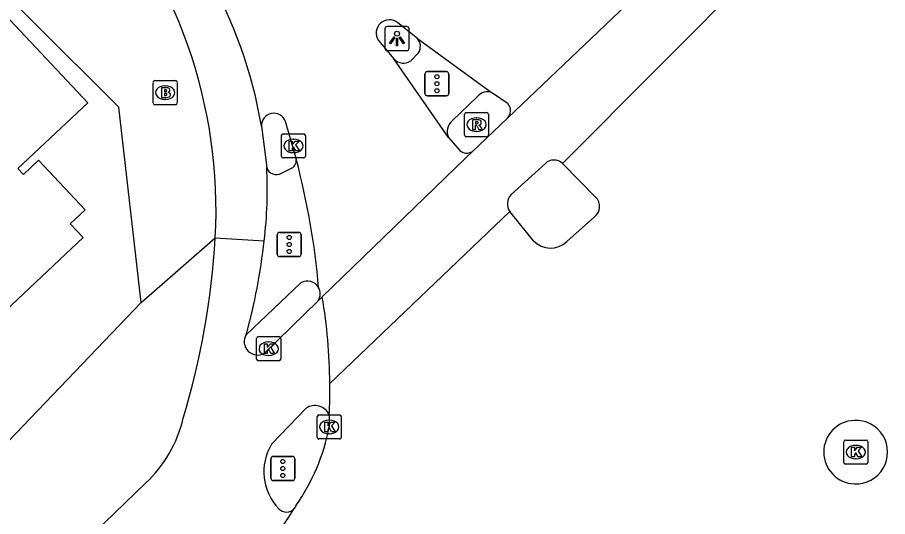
# Model space of a CAD drawing. Extents: x 162074 to 163034, y 381824 to 382557.
# Drawn here: x 162760.66 to 162796.7, y 382047.07 to 382067.75 of the extents above; entities that cross this region are included whole.
import ezdxf

# ---------------------------------------------------------------- set-up
doc = ezdxf.new("R2010")
doc.units = 0
for name, color, linetype in [('IMGEO_Brandkraan', 7, 'Continuous'), ('IMGEO_Fietspad_gesloten', 7, 'Continuous'), ('IMGEO_Fietspad_open', 7, 'Continuous'), ('IMGEO_Kolk', 7, 'Continuous'), ('IMGEO_Lichtpunt', 7, 'Continuous'), ('IMGEO_Pand', 7, 'Continuous'), ('IMGEO_Rijbaan_lokaal_gesloten', 7, 'Continuous'), ('IMGEO_Rijbaan_lokaal_open', 7, 'Continuous'), ('IMGEO_Rijbaan_regionaal_gesloten', 7, 'Continuous'), ('IMGEO_Rioolput', 7, 'Continuous'), ('IMGEO_Verkeersregelinstallatiepaal', 7, 'Continuous'), ('IMGEO_Voetpad_open', 7, 'Continuous')]:
    doc.layers.add(name, color=color, linetype=linetype)

msp = doc.modelspace()

# ---------------------------------------------------------------- linework, layer by layer
at = {"layer": 'IMGEO_Brandkraan'}
for p, q in [((162766.35, 382065.135), (162767.202, 382065.135)), ((162766.275, 382064.209), (162766.275, 382065.061)), ((162766.763, 382064.915), (162766.788, 382064.915)), ((162767.276, 382065.061), (162767.276, 382064.209)), ((162767.202, 382064.135), (162766.35, 382064.135)), ((162766.786, 382064.355), (162766.761, 382064.355))]:
    msp.add_line(p, q, dxfattribs=at)
for points in [[(162766.35, 382065.135), (162767.202, 382065.135)], [(162766.275, 382064.209), (162766.275, 382065.061)], [(162766.623, 382064.835), (162766.623, 382064.435), (162766.836, 382064.435)], [(162766.854, 382064.835), (162766.623, 382064.835)], [(162767.276, 382065.061), (162767.276, 382064.209)], [(162766.802, 382064.754), (162766.748, 382064.754), (162766.748, 382064.678)], [(162766.748, 382064.678), (162766.801, 382064.678)], [(162766.81, 382064.602), (162766.748, 382064.602), (162766.748, 382064.521)], [(162766.748, 382064.521), (162766.81, 382064.521)], [(162767.202, 382064.135), (162766.35, 382064.135)]]:
    msp.add_lwpolyline(points, dxfattribs=at)
for centre, radius, start, end in [((162766.352, 382065.059), 0.0765, 91.552, 178.448), ((162766.352, 382065.059), 0.0765, 91.552, 178.448), ((162767.2, 382065.059), 0.0765, 1.552, 88.448), ((162767.2, 382065.059), 0.0765, 1.552, 88.448), ((162766.858, 382064.69), 0.145, 59.4692, 91.5367), ((162766.883, 382064.737), 0.0922, 285.5137, 58.1501), ((162766.803, 382064.716), 0.0379, 267.8285, 90.9355), ((162766.811, 382064.561), 0.0404, 269.8759, 90.5077), ((162766.842, 382064.686), 0.251, 268.6676, 293.5347), ((162766.888, 382064.545), 0.105, 301.3115, 78.989), ((162766.352, 382064.211), 0.0765, 181.552, 268.448), ((162766.352, 382064.211), 0.0765, 181.552, 268.448), ((162767.2, 382064.211), 0.0765, 271.552, 358.448), ((162767.2, 382064.211), 0.0765, 271.552, 358.448)]:
    msp.add_arc(centre, radius, start, end, dxfattribs=at)
for centre, major_axis, ratio, start_param, end_param in [((162766.762, 382064.635), (-0.387, 0.002), 0.722429, 4.712389, 7.853982), ((162766.787, 382064.635), (-0.39, 0.002), 0.717154, 1.570796, 4.712389)]:
    msp.add_ellipse(centre, major_axis=major_axis, ratio=ratio, start_param=start_param, end_param=end_param, dxfattribs=at)
at = {"layer": 'IMGEO_Fietspad_gesloten'}
for points in [[(162770.765, 382063.245), (162770.981, 382061.536)], [(162768.854, 382058.613), (162770.878, 382058.5)]]:
    msp.add_lwpolyline(points, dxfattribs=at)
for centre, radius, start, end in [((162748.292, 382059.746), 20.593, 356.8466, 42.2355), ((162753.635, 382060.605), 17.371, 353.0408, 3.073)]:
    msp.add_arc(centre, radius, start, end, dxfattribs=at)
at = {"layer": 'IMGEO_Fietspad_open'}
for points in [[(162770.889, 382053.84), (162773.114, 382056.016)], [(162772.617, 382051.559), (162771.185, 382050.076)], [(162744.085, 382028.233), (162752.404, 382035.511), (162754.646, 382037.542), (162756.804, 382039.587), (162762.552, 382045.151), (162765.967, 382048.461)]]:
    msp.add_lwpolyline(points, dxfattribs=at)
for centre, radius, start, end in [((162736.765, 382060.483), 32.143, 343.1291, 356.6657), ((162747.002, 382061.053), 24.012, 344.4305, 353.8968), ((162770.608, 382054.32), 0.556, 148.7674, 300.3303), ((162772.982, 382051.028), 0.645, 23.332, 124.4927), ((162762.356, 382052.347), 5.305, 312.8986, 346.9995), ((162773.082, 382048.928), 2.217, 148.8157, 223.7802), ((162771.795, 382047.681), 0.425, 222.4533, 320.5804)]:
    msp.add_arc(centre, radius, start, end, dxfattribs=at)
at = {"layer": 'IMGEO_Kolk'}
for p, q in [((162771.589, 382062.002), (162771.589, 382062.854)), ((162771.664, 382062.928), (162772.516, 382062.928)), ((162772.077, 382062.708), (162772.102, 382062.708)), ((162772.59, 382062.854), (162772.59, 382062.002)), ((162772.516, 382061.928), (162771.664, 382061.928)), ((162772.1, 382062.148), (162772.075, 382062.148)), ((162770.564, 382053.6), (162770.564, 382054.452)), ((162770.639, 382054.526), (162771.491, 382054.526)), ((162771.565, 382054.452), (162771.565, 382053.6)), ((162771.052, 382054.306), (162771.077, 382054.306)), ((162771.075, 382053.746), (162771.05, 382053.746)), ((162771.491, 382053.526), (162770.639, 382053.526)), ((162773.072, 382050.36), (162773.072, 382051.212)), ((162773.147, 382051.286), (162773.999, 382051.286)), ((162774.073, 382051.212), (162774.073, 382050.36)), ((162773.56, 382051.066), (162773.585, 382051.066)), ((162773.583, 382050.506), (162773.558, 382050.506)), ((162773.999, 382050.286), (162773.147, 382050.286)), ((162794.88, 382049.317), (162794.88, 382050.169)), ((162794.955, 382050.243), (162795.807, 382050.243)), ((162795.368, 382050.023), (162795.393, 382050.023)), ((162795.881, 382050.169), (162795.881, 382049.317)), ((162795.391, 382049.463), (162795.366, 382049.463)), ((162795.807, 382049.243), (162794.955, 382049.243))]:
    msp.add_line(p, q, dxfattribs=at)
for points in [[(162771.589, 382062.002), (162771.589, 382062.854)], [(162771.664, 382062.928), (162772.516, 382062.928)], [(162771.91, 382062.628), (162772.033, 382062.628), (162772.033, 382062.477), (162772.163, 382062.628), (162772.327, 382062.628), (162772.181, 382062.477), (162772.334, 382062.228), (162772.182, 382062.228), (162772.097, 382062.392), (162772.033, 382062.325), (162772.033, 382062.228), (162771.91, 382062.228), (162771.91, 382062.628)], [(162772.59, 382062.854), (162772.59, 382062.002)], [(162772.516, 382061.928), (162771.664, 382061.928)], [(162770.564, 382053.6), (162770.564, 382054.452)], [(162770.639, 382054.526), (162771.491, 382054.526)], [(162771.565, 382054.452), (162771.565, 382053.6)], [(162770.885, 382054.226), (162771.008, 382054.226), (162771.008, 382054.075), (162771.138, 382054.226), (162771.302, 382054.226), (162771.156, 382054.075), (162771.309, 382053.826), (162771.157, 382053.826), (162771.072, 382053.99), (162771.008, 382053.923), (162771.008, 382053.826), (162770.885, 382053.826), (162770.885, 382054.226)], [(162771.491, 382053.526), (162770.639, 382053.526)], [(162773.072, 382050.36), (162773.072, 382051.212)], [(162773.147, 382051.286), (162773.999, 382051.286)], [(162774.073, 382051.212), (162774.073, 382050.36)], [(162773.393, 382050.986), (162773.516, 382050.986), (162773.516, 382050.835), (162773.646, 382050.986), (162773.81, 382050.986), (162773.664, 382050.835), (162773.817, 382050.586), (162773.665, 382050.586), (162773.58, 382050.75), (162773.516, 382050.683), (162773.516, 382050.586), (162773.393, 382050.586), (162773.393, 382050.986)], [(162773.999, 382050.286), (162773.147, 382050.286)], [(162794.88, 382049.317), (162794.88, 382050.169)], [(162794.955, 382050.243), (162795.807, 382050.243)], [(162795.881, 382050.169), (162795.881, 382049.317)], [(162795.201, 382049.943), (162795.324, 382049.943), (162795.324, 382049.792), (162795.454, 382049.943), (162795.618, 382049.943), (162795.472, 382049.792), (162795.625, 382049.543), (162795.473, 382049.543), (162795.388, 382049.707), (162795.324, 382049.64), (162795.324, 382049.543), (162795.201, 382049.543), (162795.201, 382049.943)], [(162795.807, 382049.243), (162794.955, 382049.243)]]:
    msp.add_lwpolyline(points, dxfattribs=at)
for centre, start, end in [((162771.666, 382062.852), 91.552, 178.448), ((162771.666, 382062.852), 91.552, 178.448), ((162772.514, 382062.852), 1.552, 88.448), ((162772.514, 382062.852), 1.552, 88.448), ((162771.666, 382062.004), 181.552, 268.448), ((162771.666, 382062.004), 181.552, 268.448), ((162772.514, 382062.004), 271.552, 358.448), ((162772.514, 382062.004), 271.552, 358.448), ((162770.641, 382054.45), 91.552, 178.448), ((162770.641, 382054.45), 91.552, 178.448), ((162771.489, 382054.45), 1.552, 88.448), ((162771.489, 382054.45), 1.552, 88.448), ((162770.641, 382053.602), 181.552, 268.448), ((162770.641, 382053.602), 181.552, 268.448), ((162771.489, 382053.602), 271.552, 358.448), ((162771.489, 382053.602), 271.552, 358.448), ((162773.149, 382051.21), 91.552, 178.448), ((162773.149, 382051.21), 91.552, 178.448), ((162773.997, 382051.21), 1.552, 88.448), ((162773.997, 382051.21), 1.552, 88.448), ((162773.149, 382050.362), 181.552, 268.448), ((162773.149, 382050.362), 181.552, 268.448), ((162773.997, 382050.362), 271.552, 358.448), ((162773.997, 382050.362), 271.552, 358.448), ((162794.957, 382050.167), 91.552, 178.448), ((162794.957, 382050.167), 91.552, 178.448), ((162795.805, 382050.167), 1.552, 88.448), ((162795.805, 382050.167), 1.552, 88.448), ((162794.957, 382049.319), 181.552, 268.448), ((162794.957, 382049.319), 181.552, 268.448), ((162795.805, 382049.319), 271.552, 358.448), ((162795.805, 382049.319), 271.552, 358.448)]:
    msp.add_arc(centre, 0.0765, start, end, dxfattribs=at)
for centre, major_axis, ratio, start_param, end_param in [((162772.076, 382062.428), (-0.387, 0.002), 0.722429, 4.712389, 7.853982), ((162772.101, 382062.428), (-0.39, 0.002), 0.717154, 1.570796, 4.712389), ((162771.051, 382054.026), (-0.387, 0.002), 0.722429, 4.712389, 7.853982), ((162771.076, 382054.026), (-0.39, 0.002), 0.717154, 1.570796, 4.712389), ((162773.559, 382050.786), (-0.387, 0.002), 0.722429, 4.712389, 7.853982), ((162773.584, 382050.786), (-0.39, 0.002), 0.717154, 1.570796, 4.712389), ((162795.367, 382049.743), (-0.387, 0.002), 0.722429, 4.712389, 7.853982), ((162795.392, 382049.743), (-0.39, 0.002), 0.717154, 1.570796, 4.712389)]:
    msp.add_ellipse(centre, major_axis=major_axis, ratio=ratio, start_param=start_param, end_param=end_param, dxfattribs=at)
at = {"layer": 'IMGEO_Lichtpunt'}
for p, q in [((162776.783, 382067.373), (162775.975, 382067.373)), ((162776.783, 382067.373), (162775.975, 382067.373)), ((162775.881, 382067.278), (162775.881, 382066.471)), ((162775.881, 382067.278), (162775.881, 382066.471)), ((162776.877, 382066.471), (162776.877, 382067.278)), ((162776.877, 382066.471), (162776.877, 382067.278)), ((162775.975, 382066.377), (162776.783, 382066.377)), ((162775.975, 382066.377), (162776.783, 382066.377))]:
    msp.add_line(p, q, dxfattribs=at)
for points in [[(162776.255, 382066.942), (162776.294, 382066.914), (162776.106, 382066.652), (162776.068, 382066.679), (162776.255, 382066.942)], [(162776.467, 382066.914), (162776.505, 382066.941), (162776.692, 382066.679), (162776.653, 382066.651), (162776.467, 382066.914)], [(162776.357, 382066.894), (162776.404, 382066.894), (162776.404, 382066.572), (162776.357, 382066.572), (162776.357, 382066.894)]]:
    msp.add_lwpolyline(points, dxfattribs=at)
msp.add_circle((162776.38, 382067.076), 0.0994, dxfattribs=at)
for centre, start, end in [((162775.975, 382067.278), 90, 180), ((162775.975, 382067.278), 90, 180), ((162776.783, 382067.278), 0, 90), ((162776.783, 382067.278), 0, 90), ((162775.975, 382066.471), 180, 270), ((162775.975, 382066.471), 180, 270), ((162776.783, 382066.471), 270, 0), ((162776.783, 382066.471), 270, 360)]:
    msp.add_arc(centre, 0.0946, start, end, dxfattribs=at)
at = {"layer": 'IMGEO_Pand'}
msp.add_lwpolyline([(162752.868, 382060.426), (162751.964, 382061.386), (162753.385, 382062.722), (162754.313, 382061.735), (162757.336, 382064.577), (162752.874, 382069.324), (162756.005, 382072.267), (162763.573, 382064.216), (162760.672, 382061.489), (162760.905, 382061.242), (162761.532, 382061.832), (162763.464, 382059.778), (162762.847, 382059.198), (162763.381, 382058.631), (162758.701, 382054.231)], dxfattribs=at)
at = {"layer": 'IMGEO_Rijbaan_lokaal_gesloten'}
for points in [[(162780.954, 382063.58), (162781.257, 382063.867), (162787.03, 382069.371)], [(162779.502, 382062.202), (162780.954, 382063.58)], [(162773.283, 382056.18), (162779.227, 382061.936), (162779.502, 382062.202)], [(162782.523, 382061.7), (162781.102, 382060.41)]]:
    msp.add_lwpolyline(points, dxfattribs=at)
for centre, radius, start, end in [((162782.879, 382061.321), 0.52, 46.7862, 133.2138), ((162781.5, 382060.025), 0.553, 135.9492, 215.1039), ((162750.411, 382052.365), 23.188, 0.542, 9.4704)]:
    msp.add_arc(centre, radius, start, end, dxfattribs=at)
at = {"layer": 'IMGEO_Rijbaan_lokaal_open'}
for points in [[(162777.223, 382066.87), (162776.416, 382067.531)], [(162775.61, 382066.799), (162776.252, 382066.037)], [(162777.223, 382066.87), (162780.338, 382064.616)], [(162778.518, 382062.769), (162776.252, 382066.037)], [(162780.986, 382064.164), (162780.338, 382064.616)], [(162772.21, 382061.871), (162771.762, 382063.443)], [(162778.518, 382062.769), (162778.976, 382062.243)], [(162773.114, 382056.016), (162773.283, 382056.18)]]:
    msp.add_lwpolyline(points, dxfattribs=at)
for centre, radius, start, end in [((162752.178, 382060.128), 18.847, 9.5189, 50.5147), ((162776.069, 382067.103), 0.551, 50.9682, 213.5226), ((162780.633, 382063.89), 0.446, 315.9232, 37.8041), ((162771.279, 382063.266), 0.514, 20.0754, 182.3897), ((162779.266, 382062.564), 0.432, 227.955, 303.131), ((162741.449, 382053.787), 31.805, 4.9917, 14.7253), ((162772.672, 382056.302), 0.526, 327.1049, 28.6371)]:
    msp.add_arc(centre, radius, start, end, dxfattribs=at)
at = {"layer": 'IMGEO_Rijbaan_regionaal_gesloten'}
for points in [[(162791.215, 382069.716), (162783.235, 382061.7)], [(162783.235, 382061.7), (162784.601, 382060.305)], [(162781.047, 382059.707), (162773.598, 382052.584)], [(162782.031, 382058.491), (162781.047, 382059.707)], [(162784.558, 382059.487), (162783.417, 382058.461)], [(162773.574, 382051.283), (162773.573, 382050.786)], [(162772.186, 382047.515), (162772.123, 382047.411)]]:
    msp.add_lwpolyline(points, dxfattribs=at)
for centre, radius, start, end in [((162784.241, 382059.914), 0.531, 306.5833, 47.3985), ((162782.739, 382059.19), 0.995, 224.6168, 312.9032), ((162749.27, 382052.382), 24.328, 357.4107, 0.4756), ((162765.257, 382052.383), 8.468, 324.9123, 349.1309), ((162795.366, 382049.743), 1.315, 92.3045, 268.1316), ((162795.381, 382049.743), 1.316, 267.4527, 92.9833), ((162747.331, 382062.556), 29.052, 321.7942, 328.5794)]:
    msp.add_arc(centre, radius, start, end, dxfattribs=at)
at = {"layer": 'IMGEO_Rioolput'}
for p, q in [((162779.173, 382062.883), (162779.173, 382063.735)), ((162779.248, 382063.809), (162780.1, 382063.809)), ((162780.174, 382063.735), (162780.174, 382062.883)), ((162779.661, 382063.589), (162779.686, 382063.589)), ((162779.684, 382063.029), (162779.659, 382063.029)), ((162780.1, 382062.809), (162779.248, 382062.809))]:
    msp.add_line(p, q, dxfattribs=at)
for points in [[(162779.173, 382062.883), (162779.173, 382063.735)], [(162779.248, 382063.809), (162780.1, 382063.809)], [(162780.174, 382063.735), (162780.174, 382062.883)], [(162779.762, 382063.507), (162779.51, 382063.509), (162779.51, 382063.109)], [(162779.688, 382063.428), (162779.634, 382063.428), (162779.634, 382063.347)], [(162779.634, 382063.347), (162779.686, 382063.347)], [(162779.51, 382063.109), (162779.634, 382063.109), (162779.634, 382063.271), (162779.645, 382063.271)], [(162779.692, 382063.242), (162779.763, 382063.109), (162779.903, 382063.109), (162779.838, 382063.235)], [(162780.1, 382062.809), (162779.248, 382062.809)]]:
    msp.add_lwpolyline(points, dxfattribs=at)
for centre, radius, start, end in [((162779.25, 382063.733), 0.0765, 91.552, 178.448), ((162779.25, 382063.733), 0.0765, 91.552, 178.448), ((162780.098, 382063.733), 0.0765, 1.552, 88.448), ((162780.098, 382063.733), 0.0765, 1.552, 88.448), ((162779.67, 382063.536), 0.19, 274.7715, 282.9687), ((162779.694, 382063.332), 0.0964, 77.0061, 93.1865), ((162779.708, 382063.389), 0.0378, 276.6634, 79.6772), ((162779.761, 382063.397), 0.109, 350.3612, 89.416), ((162779.759, 382063.397), 0.112, 277.5842, 350.9817), ((162779.644, 382063.218), 0.0533, 26.0293, 88.6989), ((162779.743, 382063.182), 0.108, 29.5134, 73.7905), ((162779.25, 382062.885), 0.0765, 181.552, 268.448), ((162779.25, 382062.885), 0.0765, 181.552, 268.448), ((162780.098, 382062.885), 0.0765, 271.552, 358.448), ((162780.098, 382062.885), 0.0765, 271.552, 358.448)]:
    msp.add_arc(centre, radius, start, end, dxfattribs=at)
for centre, major_axis, ratio, start_param, end_param in [((162779.66, 382063.309), (-0.387, 0.002), 0.722429, 4.712389, 7.853982), ((162779.685, 382063.309), (-0.39, 0.002), 0.717154, 1.570796, 4.712389)]:
    msp.add_ellipse(centre, major_axis=major_axis, ratio=ratio, start_param=start_param, end_param=end_param, dxfattribs=at)
at = {"layer": 'IMGEO_Verkeersregelinstallatiepaal'}
for p, q in [((162777.636, 382065.503), (162778.426, 382065.503)), ((162778.426, 382065.503), (162777.636, 382065.503)), ((162777.536, 382064.603), (162777.536, 382065.403)), ((162777.536, 382065.403), (162777.536, 382064.603)), ((162778.526, 382065.403), (162778.526, 382064.603)), ((162778.526, 382064.603), (162778.526, 382065.403)), ((162778.426, 382064.503), (162777.636, 382064.503)), ((162777.636, 382064.503), (162778.426, 382064.503)), ((162771.42, 382057.945), (162771.42, 382058.745)), ((162771.42, 382058.745), (162771.42, 382057.945)), ((162771.52, 382058.845), (162772.31, 382058.845)), ((162772.31, 382058.845), (162771.52, 382058.845)), ((162772.41, 382058.745), (162772.41, 382057.945)), ((162772.41, 382057.945), (162772.41, 382058.745)), ((162772.31, 382057.845), (162771.52, 382057.845)), ((162771.52, 382057.845), (162772.31, 382057.845)), ((162771.154, 382048.665), (162771.154, 382049.465)), ((162771.154, 382049.465), (162771.154, 382048.665)), ((162771.254, 382049.565), (162772.044, 382049.565)), ((162772.044, 382049.565), (162771.254, 382049.565)), ((162772.144, 382049.465), (162772.144, 382048.665)), ((162772.144, 382048.665), (162772.144, 382049.465)), ((162772.044, 382048.565), (162771.254, 382048.565)), ((162771.254, 382048.565), (162772.044, 382048.565))]:
    msp.add_line(p, q, dxfattribs=at)
for centre in [(162778.031, 382065.293), (162778.031, 382065.003), (162778.031, 382064.713), (162771.915, 382058.635), (162771.915, 382058.345), (162771.915, 382058.055), (162771.649, 382049.355), (162771.649, 382049.065), (162771.649, 382048.775)]:
    msp.add_circle(centre, 0.085, dxfattribs=at)
for centre, start, end in [((162777.636, 382065.403), 90, 180), ((162777.636, 382065.403), 90, 180), ((162778.426, 382065.403), 0, 90), ((162778.426, 382065.403), 360, 90), ((162777.636, 382064.603), 180, 270), ((162777.636, 382064.603), 180, 270), ((162778.426, 382064.603), 270, 0), ((162778.426, 382064.603), 270, 0), ((162771.52, 382058.745), 90, 180), ((162771.52, 382058.745), 90, 180), ((162772.31, 382058.745), 0, 90), ((162772.31, 382058.745), 360, 90), ((162771.52, 382057.945), 180, 270), ((162771.52, 382057.945), 180, 270), ((162772.31, 382057.945), 270, 0), ((162772.31, 382057.945), 270, 0), ((162771.254, 382049.465), 90, 180), ((162771.254, 382049.465), 90, 180), ((162772.044, 382049.465), 0, 90), ((162772.044, 382049.465), 360, 90), ((162771.254, 382048.665), 180, 270), ((162771.254, 382048.665), 180, 270), ((162772.044, 382048.665), 270, 0), ((162772.044, 382048.665), 270, 0)]:
    msp.add_arc(centre, 0.1, start, end, dxfattribs=at)
at = {"layer": 'IMGEO_Voetpad_open'}
for points in [[(162765.79, 382055.945), (162764.864, 382064.031), (162750.594, 382078.24)], [(162776.952, 382065.957), (162777.265, 382066.286)], [(162779.701, 382064.464), (162778.663, 382063.461)], [(162771.593, 382061.303), (162771.956, 382061.473)], [(162765.79, 382055.945), (162768.854, 382058.613)], [(162772.399, 382056.75), (162770.133, 382054.608)], [(162724.511, 382016.802), (162741.397, 382032.094), (162754.763, 382044.439), (162765.79, 382055.945)]]:
    msp.add_lwpolyline(points, dxfattribs=at)
for centre, radius, start, end in [((162776.877, 382066.552), 0.47, 325.6117, 42.6153), ((162776.645, 382066.375), 0.519, 220.7156, 306.2448), ((162780.107, 382064.173), 0.499, 62.4394, 144.4023), ((162779.013, 382063.026), 0.558, 128.8717, 207.4595), ((162771.376, 382061.653), 0.412, 196.4452, 301.8692), ((162771.816, 382061.843), 0.395, 290.7857, 4.123), ((162772.674, 382056.304), 0.524, 28.5157, 121.6215)]:
    msp.add_arc(centre, radius, start, end, dxfattribs=at)

doc.saveas('drawing.dxf')
